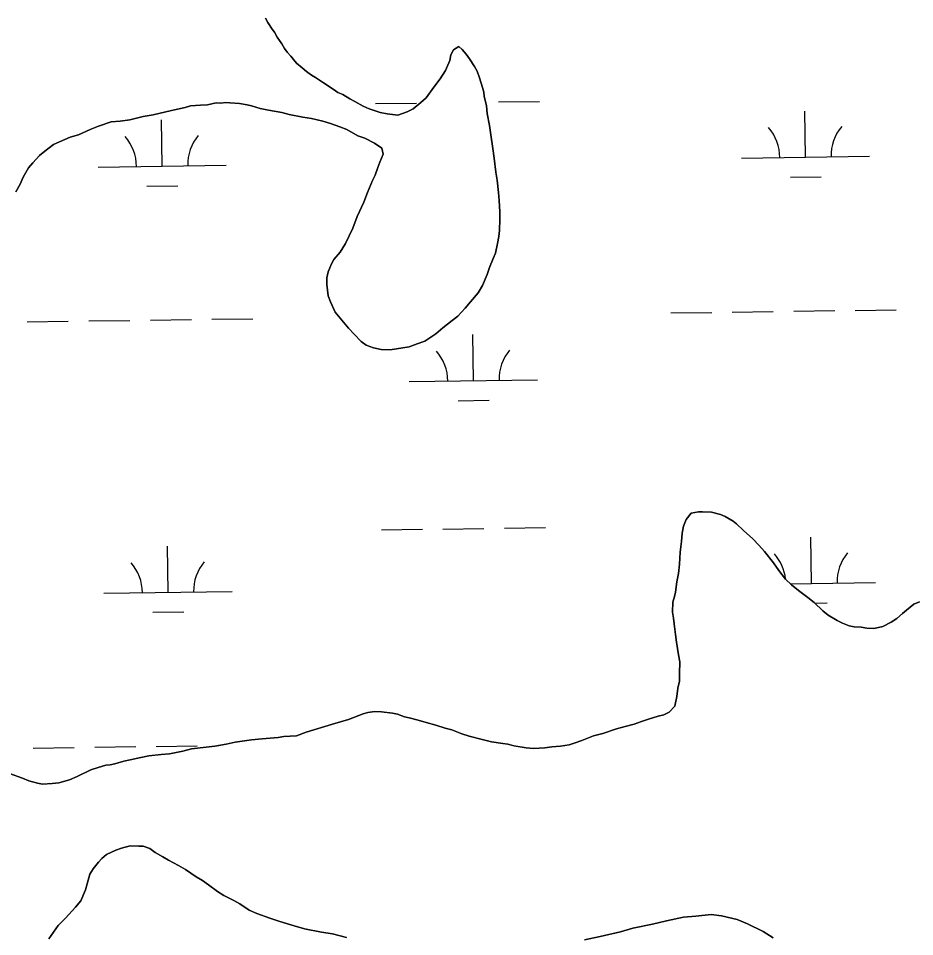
# Model space of a CAD drawing. Extents: x 3767014 to 3805179, y 361544 to 387384.
# Drawn here: x 3784777 to 3785476, y 374429 to 375146 of the extents above; entities that cross this region are included whole.
import ezdxf

# ---------------------------------------------------------------- set-up
doc = ezdxf.new("R2010")
doc.units = 0
for name, color, linetype in [('V-RIVR-EDGE', 7, 'Continuous'), ('V-TOPO-SHOR', 7, 'Continuous'), ('V-WETL-SWMP', 7, 'Continuous')]:
    doc.layers.add(name, color=color, linetype=linetype)

msp = doc.modelspace()

# ---------------------------------------------------------------- linework, layer by layer
at = {"layer": 'V-RIVR-EDGE'}
msp.add_spline([(3785266.865, 377529.211), (3785342.8, 377494.248), (3785391.258, 377467.439), (3785439.72, 377442.249), (3785475.246, 377418.707), (3785525.316, 377389.469), (3785575.383, 377359.422), (3785621.413, 377331.811), (3785722.351, 377269.288), (3785796.661, 377231.094), (3785852.385, 377199.415), (3785928.324, 377166.069), (3785964.678, 377149.804), (3786028.506, 377124.576), (3786060.018, 377113.175), (3786092.316, 377092.068), (3786117.34, 377073.405), (3786135.083, 377053.143), (3786154.458, 377039.347), (3786176.258, 377024.735), (3786206.946, 377006.867), (3786256.211, 376979.248), (3786328.098, 376942.677), (3786374.949, 376919.917), (3786491.265, 376862.208), (3786553.467, 376833.749), (3786619.713, 376805.279), (3786729.589, 376759.718), (3786796.656, 376736.099), (3786845.136, 376718.187), (3786867.767, 376712.469), (3787003.51, 376661.992), (3787089.16, 376631.048), (3787163.496, 376603.367), (3787230.559, 376578.13), (3787257.223, 376568.359), (3787300.044, 376551.27), (3787354.992, 376532.533), (3787409.127, 376512.181), (3787544.074, 376466.558), (3787612.756, 376442.126), (3787657.197, 376425.841), (3787730.724, 376398.162), (3787781.63, 376380.244), (3787834.96, 376361.511), (3787891.524, 376341.961), (3787940, 376322.432), (3787998.976, 376297.215), (3788050.697, 376281.721), (3788117.768, 376259.719), (3788176.757, 376240.164), (3788221.198, 376223.879), (3788259.981, 376209.226), (3788406.252, 376164.383), (3788541.215, 376125.23), (3788606.67, 376104.041), (3788679.39, 376077.173), (3788748.889, 376055.974), (3788871.693, 376005.528), (3788969.454, 375966.467), (3789047.013, 375933.926), (3789119.723, 375903.014), (3789155.253, 375881.09), (3789182.716, 375867.274), (3789214.225, 375854.256), (3789257.04, 375834.74), (3789281.286, 375828.21), (3789303.105, 375821.686), (3789328.955, 375809.491), (3789367.724, 375789.177), (3789414.577, 375767.225), (3789468.708, 375745.255), (3789509.105, 375728.981), (3789555.157, 375710.266), (3789585.849, 375694.015), (3789620.578, 375675.328), (3789681.97, 375646.062), (3789753.859, 375610.3), (3789792.633, 375591.603), (3789842.712, 375566.408), (3789897.64, 375539.584), (3789938.019, 375516.03), (3789968.727, 375506.25), (3790004.289, 375497.265), (3790030.972, 375494.773), (3790047.128, 375487.455), (3790077.007, 375469.589), (3790124.633, 375433.077), (3790192.442, 375382.768), (3790252.165, 375332.478), (3790290.91, 375302.459), (3790337.741, 375271.611), (3790406.357, 375220.491), (3790469.329, 375175.855), (3790570.248, 375106.054), (3790647.751, 375050.868), (3790691.367, 375028.115), (3790744.667, 374997.251), (3790806.838, 374955.852), (3790873.863, 374915.249), (3790932, 374877.903), (3791002.231, 374825.97), (3791052.265, 374782.175), (3791082.927, 374753.793), (3791131.331, 374705.149), (3791170.05, 374664.616), (3791192.631, 374638.681), (3791220.891, 374620.01), (3791288.67, 374557.569), (3791322.577, 374533.223), (3791362.944, 374504.817), (3791396.042, 374480.473), (3791434.785, 374449.645), (3791482.407, 374411.517), (3791534.052, 374365.291), (3791646.192, 374254.216), (3791707.514, 374196.644), (3791738.968, 374161.791), (3791773.65, 374123.694), (3791803.497, 374092.888), (3791829.321, 374070.18), (3791830.912, 374059.662), (3791837.316, 374032.958), (3791849.409, 374017.562), (3791884.123, 373992.405), (3791930.977, 373971.262), (3791954.393, 373955.838), (3791993.134, 373924.202), (3792026.979, 373874.785), (3792047.912, 373836.722), (3792063.186, 373799.482), (3792086.509, 373746.857), (3792112.249, 373690.181), (3792141.261, 373648.864), (3792158.993, 373624.558), (3792177.552, 373607.528), (3792214.702, 373586.409), (3792255.083, 373563.665), (3792301.119, 373538.48), (3792346.34, 373510.871), (3792382.671, 373485.71), (3792422.225, 373455.689), (3792479.537, 373411.875), (3792548.144, 373356.711), (3792619.168, 373298.307), (3792672.431, 373252.077), (3792709.534, 373212.357), (3792750.656, 373162.113), (3792839.385, 373068.08), (3792888.572, 373008.92), (3792945.027, 372945.699), (3792999.062, 372884.91), (3793053.898, 372820.884), (3793149.89, 372720.363), (3793208.761, 372653.092), (3793261.195, 372598.777), (3793315.232, 372538.796), (3793358.792, 372493.399), (3793409.592, 372432.618), (3793462.809, 372367.787), (3793498.283, 372323.219), (3793536.997, 372280.26), (3793578.124, 372232.443), (3793604.724, 372196.792), (3793668.438, 372125.466), (3793703.128, 372090.604), (3793760.41, 372034.66), (3793806.384, 371984.404), (3793839.438, 371942.268), (3793939.427, 371823.136), (3793981.333, 371763.186), (3794029.674, 371688.662), (3794050.609, 371651.408), (3794073.177, 371620.62), (3794178.796, 371488.535), (3794237.625, 371404.28), (3794268.243, 371358.106), (3794301.293, 371314.353), (3794332.724, 371269.794), (3794395.613, 371192), (3794429.476, 371149.862), (3794472.201, 371093.953), (3794523.788, 371024.274), (3794601.175, 370922.181), (3794640.679, 370871.942), (3794687.421, 370805.509), (3794733.389, 370752.828), (3794829.339, 370635.323), (3794895.463, 370557.521), (3794959.948, 370470.826), (3795013.158, 370403.569), (3795070.394, 370329.023), (3795159.854, 370203.448), (3795225.98, 370126.454), (3795296.13, 370041.363), (3795379.18, 369940.065), (3795459.001, 369841.201), (3795508.163, 369772.337), (3795554.103, 369708.333), (3795661.315, 369566.538), (3795715.338, 369500.897), (3795762.105, 369444.169), (3795798.366, 369390.703), (3795915.247, 369234.327), (3795963.601, 369165.465), (3796028.082, 369077.153), (3796043.387, 369052.853), (3796054.672, 369037.459), (3796077.242, 369007.48), (3796148.213, 368927.239), (3796183.677, 368878.627), (3796226.382, 368814.631), (3796275.531, 368740.105), (3796314.222, 368688.25), (3796353.714, 368633.158), (3796401.268, 368567.533), (3796456.873, 368487.33), (3796513.292, 368409.551), (3796545.533, 368365.8), (3796626.113, 368246.716), (3796670.449, 368188.377), (3796704.298, 368140.578), (3796751.041, 368074.145), (3796787.308, 368023.105), (3796838.907, 367958.278), (3796844.528, 367942.09), (3796845.295, 367925.104), (3796846.094, 367921.059), (3796852.559, 367919.425), (3796863.071, 367918.59), (3796875.166, 367904.003), (3796903.398, 367874.01), (3796931.629, 367844.017), (3796952.579, 367812.424), (3796982.392, 367767.87), (3797007.371, 367730.606), (3797037.194, 367690.095), (3797062.185, 367657.684), (3797075.869, 367631.77), (3797095.223, 367609.078), (3797126.665, 367569.372), (3797156.484, 367527.244), (3797212.099, 367451.085), (3797254.808, 367388.706), (3797302.183, 367327.228)], degree=3, dxfattribs=at)
at = {"layer": 'V-TOPO-SHOR'}
for points in [[(3784969.195, 375145.747), (3784971.081, 375142.546), (3784974.495, 375137.334), (3784976.404, 375134.92), (3784978.274, 375130.93), (3784982.081, 375125.708), (3784983.957, 375122.111), (3784986.251, 375119.293), (3784988.927, 375116.072), (3784991.229, 375113.647), (3784993.523, 375110.829), (3784997.765, 375107.171), (3785001.238, 375104.322), (3785005.107, 375101.463), (3785008.207, 375099.413), (3785014.409, 375095.311), (3785022.167, 375090.384), (3785025.65, 375087.928), (3785029.55, 375086.251), (3785034.983, 375082.958), (3785038.87, 375080.887), (3785045.477, 375077.17), (3785050.152, 375075.079), (3785058.75, 375072.097)], [(3785058.75, 375072.097), (3785064.243, 375071.167), (3785072.494, 375070.168), (3785079.658, 375072.742), (3785084.444, 375074.985), (3785090.486, 375079.953), (3785094.526, 375083.789), (3785100.648, 375091.912), (3785105.547, 375098.486), (3785109.657, 375105.08), (3785113.012, 375112.879), (3785113.913, 375117.19), (3785115.983, 375121.079), (3785119.993, 375123.735), (3785122.689, 375121.3), (3785125.75, 375117.675), (3785128.417, 375114.059), (3785132.204, 375108.05), (3785134.475, 375104.441), (3785136.314, 375099.27), (3785138.485, 375091.725), (3785139.574, 375088.149), (3785139.888, 375084.987), (3785141.663, 375077.453), (3785142.3, 375071.524), (3785144.027, 375062.019), (3785145.026, 375054.898), (3785146.722, 375044.212), (3785147.711, 375036.697), (3785149.003, 375025.628), (3785150.021, 375019.294), (3785150.961, 375009.809), (3785151.588, 375003.485), (3785152.151, 374994.799), (3785151.999, 374988.891), (3785151.776, 374980.224), (3785151.26, 374975.507), (3785150.33, 374970.013), (3785148.563, 374962.568), (3785146.875, 374958.275), (3785143.937, 374951.257), (3785142.218, 374945.783), (3785138.45, 374937.208), (3785135.146, 374931.379), (3785129.056, 374924.44), (3785124.984, 374919.421), (3785119.307, 374913.26), (3785114.884, 374909.828), (3785107.64, 374904.102), (3785102.004, 374899.514), (3785093.578, 374893.819), (3785087.61, 374891.609), (3785081.245, 374889.407), (3785071.347, 374887.689), (3785066.6, 374887.023), (3785059.51, 374887.208), (3785053.632, 374888.541), (3785047.773, 374890.663), (3785043.904, 374893.522), (3785038.532, 374899.178), (3785033.926, 374904.026), (3785027.422, 374911.683), (3785023.604, 374916.513), (3785019.869, 374924.492), (3785018.019, 374929.27), (3785017.063, 374937.965), (3785017.194, 374943.087), (3785018.103, 374947.794), (3785020.628, 374954.034), (3785022.689, 374957.53), (3785027.567, 374963.318), (3785031.679, 374969.912), (3785037.508, 374981.981), (3785040.893, 374990.961), (3785045.915, 375002.262), (3785048.864, 375009.676), (3785052.653, 375019.04), (3785054.734, 375023.322), (3785056.856, 375029.179), (3785058.543, 375033.474), (3785061.068, 375039.714), (3785060.009, 375044.472), (3785054.191, 375048.168), (3785046.808, 375052.301), (3785041.334, 375054.019), (3785032.789, 375058.969), (3785027.325, 375061.081), (3785019.901, 375063.637), (3785014.034, 375065.363), (3785005.023, 375067.567), (3784998.346, 375068.527), (3784987.762, 375070.77), (3784981.882, 375072.103), (3784971.681, 375073.942), (3784965.015, 375075.296), (3784958.369, 375077.438), (3784954.845, 375078.319), (3784948.957, 375079.259), (3784941.481, 375079.845), (3784938.33, 375079.927), (3784934.381, 375079.634)], [(3784934.381, 375079.634), (3784930.836, 375079.726), (3784924.098, 375078.321), (3784918.575, 375078.069), (3784910.675, 375077.483), (3784906.694, 375076.011), (3784898.371, 375074.254), (3784891.635, 375072.851), (3784881.717, 375070.346), (3784873.797, 375068.974), (3784863.483, 375066.479), (3784855.969, 375065.49), (3784848.859, 375064.884), (3784838.92, 375061.593), (3784832.546, 375058.996), (3784823.373, 375054.898), (3784817.02, 375053.09), (3784808.646, 375049.362), (3784803.86, 375047.122), (3784797.032, 375042.174), (3784792.999, 375038.729), (3784787.728, 375032.952), (3784784.474, 375029.093), (3784780.343, 375021.71), (3784777.836, 375016.256), (3784774.535, 375010.43)], [(3784769.554, 374556.46), (3784779.704, 374552.651), (3784784.775, 374550.549), (3784791.431, 374548.802), (3784795.351, 374547.914), (3784802.854, 374548.507), (3784807.997, 374549.165), (3784816.328, 374551.315), (3784822.308, 374553.92), (3784833.087, 374559.161), (3784838.651, 374560.988), (3784844.611, 374562.807), (3784848.166, 374563.11), (3784851.732, 374563.806), (3784858.884, 374565.987), (3784863.641, 374567.046), (3784871.964, 374568.803), (3784878.309, 374570.216), (3784887.791, 374571.156), (3784894.509, 374571.771), (3784904.812, 374573.872), (3784911.558, 374575.668), (3784923.023, 374576.95), (3784929.74, 374577.567), (3784938.457, 374579.311), (3784945.588, 374580.706), (3784958.255, 374582.746), (3784966.547, 374583.319), (3784972.869, 374583.944), (3784979.193, 374584.571), (3784983.547, 374585.247), (3784993.415, 374585.781), (3785000.98, 374588.74), (3785021.636, 374594.909), (3785033.951, 374598.534), (3785045.495, 374602.968), (3785049.071, 374604.059), (3785054.607, 374604.705), (3785059.727, 374604.574), (3785068.373, 374603.562), (3785072.291, 374602.673), (3785077.755, 374600.561), (3785081.28, 374599.683), (3785088.331, 374597.924), (3785094.592, 374596.187), (3785102.026, 374594.024), (3785109.46, 374591.862), (3785114.552, 374590.549), (3785117.278, 374589.295), (3785122.349, 374587.194), (3785128.216, 374585.468), (3785138.399, 374582.84), (3785145.448, 374581.083), (3785154.478, 374579.668), (3785158.408, 374579.17), (3785163.104, 374577.868), (3785172.527, 374576.442), (3785178.427, 374575.897), (3785187.112, 374576.463), (3785192.646, 374577.108), (3785199.364, 374577.722), (3785206.091, 374578.734), (3785210.859, 374580.188), (3785216.03, 374582.025), (3785225.193, 374585.732), (3785232.332, 374587.518), (3785243.072, 374591.184), (3785249.818, 374592.982), (3785256.959, 374594.768), (3785262.534, 374596.99), (3785268.101, 374598.817), (3785275.645, 374600.987), (3785280.01, 374602.059), (3785284.009, 374604.322), (3785288.464, 374608.936), (3785290.231, 374616.38), (3785290.799, 374623.067), (3785292.122, 374628.552), (3785292.273, 374634.46), (3785292.507, 374643.52), (3785291.468, 374649.064), (3785289.75, 374658.964), (3785289.115, 374664.893), (3785288.146, 374673.196), (3785287.471, 374677.55), (3785286.805, 374682.297), (3785287.008, 374690.176), (3785288.3, 374694.479), (3785289.179, 374698.003), (3785290.17, 374705.861), (3785291.524, 374712.528), (3785292.099, 374719.608), (3785292.736, 374729.051), (3785293.737, 374737.304), (3785294.305, 374743.989), (3785295.235, 374749.486), (3785297.336, 374754.555), (3785301.405, 374759.574), (3785306.951, 374760.615), (3785310.103, 374760.533), (3785317.193, 374760.351)], [(3785317.193, 374760.351), (3785324.244, 374758.593), (3785327.749, 374756.926), (3785333.96, 374753.217), (3785336.668, 374751.178), (3785342.05, 374745.914), (3785349.371, 374739.42), (3785353.977, 374734.57), (3785358.583, 374729.723), (3785365.45, 374720.873), (3785369.63, 374714.852), (3785374.973, 374708.016), (3785379.59, 374703.56), (3785384.992, 374699.085), (3785392.347, 374693.77), (3785397.364, 374689.701), (3785403.899, 374683.225), (3785408.151, 374679.962), (3785415.141, 374675.842), (3785419.423, 374673.759), (3785424.494, 374671.658), (3785428.414, 374670.769), (3785433.927, 374670.628), (3785438.24, 374669.729), (3785443.756, 374669.585), (3785447.321, 374670.284), (3785450.887, 374670.98), (3785457.281, 374674.361), (3785461.696, 374677.402), (3785466.13, 374681.23), (3785469.351, 374683.907), (3785474.988, 374688.492), (3785479.372, 374690.35)], [(3785032.503, 374428.462), (3785021.534, 374431.108), (3785012.897, 374432.513), (3784999.565, 374435.22), (3784991.737, 374437.393), (3784980.396, 374440.838), (3784972.576, 374443.404), (3784962.426, 374447.213), (3784956.577, 374449.728), (3784949.217, 374454.65), (3784944.549, 374457.134), (3784936.771, 374461.277), (3784931.723, 374464.165), (3784924.764, 374469.469), (3784920.117, 374472.742), (3784915.066, 374475.631), (3784906.938, 374481.358), (3784901.502, 374484.653), (3784893.726, 374488.794), (3784889.061, 374491.278), (3784883.232, 374494.582), (3784878.981, 374497.844), (3784873.9, 374499.552), (3784870.354, 374499.644), (3784863.657, 374499.816), (3784856.911, 374498.018), (3784852.537, 374496.556), (3784845.354, 374493.191), (3784841.73, 374490.131), (3784838.891, 374487.051), (3784834.82, 374482.031)], [(3784834.82, 374482.031), (3784832.344, 374477.759), (3784830.183, 374470.325), (3784828.878, 374465.629), (3784825.11, 374457.054), (3784821.039, 374452.034), (3784813.332, 374443.562), (3784807.665, 374437.795), (3784800.301, 374427.34)], [(3785365.184, 374428.177), (3785357.426, 374433.109), (3785345.357, 374438.937), (3785337.165, 374442.3), (3785325.027, 374445.372), (3785316.773, 374446.374), (3785304.915, 374445.102), (3785295.431, 374444.164), (3785281.957, 374441.356), (3785271.25, 374438.874), (3785255.796, 374435.722), (3785246.261, 374432.816), (3785230.401, 374429.281), (3785218.111, 374426.445)]]:
    msp.add_lwpolyline(points, dxfattribs=at)
at = {"layer": 'V-WETL-SWMP'}
for p, q in [((3785055.018, 375079.129), (3785087.015, 375079.574)), ((3785151.009, 375080.463), (3785183.006, 375080.907)), ((3785390.475, 375037.355), (3785389.975, 375073.351)), ((3784888.615, 375030.383), (3784888.115, 375066.38)), ((3785340.48, 375036.66), (3785440.47, 375038.049)), ((3784838.62, 375029.689), (3784938.611, 375031.078)), ((3785378.69, 375021.758), (3785402.688, 375022.092)), ((3784876.831, 375014.787), (3784900.829, 375015.12)), ((3785381.3, 374917.144), (3785413.297, 374917.589)), ((3785429.295, 374917.811), (3785461.292, 374918.256)), ((3784879.44, 374910.173), (3784911.437, 374910.618)), ((3784927.436, 374910.84), (3784959.432, 374911.284)), ((3785285.309, 374915.811), (3785317.306, 374916.256)), ((3785333.304, 374916.478), (3785365.301, 374916.922)), ((3784783.449, 374908.84), (3784815.446, 374909.284)), ((3784831.445, 374909.506), (3784863.442, 374909.951)), ((3785131.437, 374862.927), (3785130.937, 374898.923)), ((3785081.442, 374862.232), (3785181.432, 374863.621)), ((3785119.652, 374847.33), (3785143.65, 374847.664)), ((3785059.639, 374746.486), (3785091.636, 374746.931)), ((3785107.635, 374747.153), (3785139.631, 374747.597)), ((3785155.63, 374747.82), (3785187.627, 374748.264)), ((3785395.096, 374704.712), (3785394.596, 374740.708)), ((3784893.236, 374697.74), (3784892.736, 374733.737)), ((3785378.634, 374704.483), (3785445.091, 374705.406)), ((3784843.241, 374697.046), (3784943.231, 374698.435)), ((3785397.752, 374689.316), (3785407.309, 374689.449)), ((3784881.452, 374682.144), (3784905.449, 374682.477)), ((3784788.07, 374576.197), (3784820.067, 374576.641)), ((3784836.066, 374576.863), (3784868.063, 374577.308)), ((3784884.061, 374577.53), (3784916.058, 374577.975)), ((3784932.056, 374578.197), (3784932.952, 374578.209))]:
    msp.add_line(p, q, dxfattribs=at)
for points in [[(3785058.749, 375072.097), (3785050.153, 375075.078), (3785045.477, 375077.169), (3785038.871, 375080.887), (3785034.983, 375082.957), (3785029.549, 375086.251), (3785025.65, 375087.928), (3785022.166, 375090.383), (3785014.409, 375095.312), (3785008.208, 375099.414), (3785005.107, 375101.464), (3785001.239, 375104.323), (3784997.765, 375107.172), (3784993.523, 375110.829), (3784991.23, 375113.647), (3784988.927, 375116.071), (3784986.251, 375119.294), (3784983.958, 375122.112), (3784982.08, 375125.708), (3784978.273, 375130.93), (3784976.404, 375134.92), (3784974.496, 375137.334), (3784971.082, 375142.546), (3784969.194, 375145.748)], [(3784934.381, 375079.633), (3784938.33, 375079.926), (3784941.482, 375079.845), (3784948.956, 375079.258), (3784954.845, 375078.318), (3784958.37, 375077.439), (3784965.016, 375075.297), (3784971.682, 375073.943), (3784981.883, 375072.104), (3784987.762, 375070.77), (3784998.347, 375068.527), (3785005.023, 375067.567), (3785014.033, 375065.364), (3785019.901, 375063.636), (3785027.325, 375061.08), (3785032.789, 375058.969), (3785041.334, 375054.019), (3785046.808, 375052.301), (3785054.191, 375048.169), (3785060.009, 375044.472), (3785061.069, 375039.715), (3785058.543, 375033.473), (3785056.856, 375029.18), (3785054.734, 375023.322), (3785052.653, 375019.04), (3785048.865, 375009.677), (3785045.915, 375002.263), (3785040.894, 374990.961), (3785037.509, 374981.982), (3785031.68, 374969.912), (3785027.568, 374963.317), (3785022.689, 374957.53), (3785020.629, 374954.035), (3785018.103, 374947.793), (3785017.193, 374943.087), (3785017.062, 374937.966), (3785018.02, 374929.269), (3785019.868, 374924.491), (3785023.605, 374916.512), (3785027.422, 374911.683), (3785033.926, 374904.026), (3785038.532, 374899.178), (3785043.905, 374893.521), (3785047.773, 374890.662), (3785053.631, 374888.54), (3785059.51, 374887.207), (3785066.6, 374887.024), (3785071.348, 374887.69), (3785081.246, 374889.407), (3785087.61, 374891.608), (3785093.579, 374893.819), (3785102.004, 374899.515), (3785107.64, 374904.101), (3785114.883, 374909.827), (3785119.307, 374913.261), (3785124.984, 374919.421), (3785129.055, 374924.441), (3785135.147, 374931.38), (3785138.45, 374937.207), (3785142.218, 374945.782), (3785143.936, 374951.257), (3785146.876, 374958.276), (3785148.563, 374962.569), (3785150.331, 374970.013), (3785151.261, 374975.507), (3785151.776, 374980.224), (3785151.999, 374988.891), (3785152.151, 374994.799), (3785151.587, 375003.486), (3785150.961, 375009.809), (3785150.022, 375019.293), (3785149.003, 375025.627), (3785147.711, 375036.697), (3785146.722, 375044.212), (3785145.026, 375054.898), (3785144.027, 375062.019), (3785142.3, 375071.524), (3785141.664, 375077.453), (3785139.887, 375084.988), (3785139.575, 375088.15), (3785138.484, 375091.726), (3785136.313, 375099.271), (3785134.475, 375104.442), (3785132.203, 375108.049), (3785128.416, 375114.059), (3785125.75, 375117.675), (3785122.689, 375121.301), (3785119.993, 375123.736), (3785115.983, 375121.08), (3785113.912, 375117.191), (3785113.012, 375112.878), (3785109.658, 375105.081), (3785105.547, 375098.486), (3785100.647, 375091.911), (3785094.526, 375083.79), (3785090.485, 375079.953), (3785084.445, 375074.984), (3785079.657, 375072.742), (3785072.495, 375070.167), (3785064.243, 375071.167), (3785058.749, 375072.097)], [(3784774.534, 375010.429), (3784777.837, 375016.256), (3784780.343, 375021.71), (3784784.474, 375029.094), (3784787.727, 375032.952), (3784793, 375038.729), (3784797.031, 375042.173), (3784803.859, 375047.121), (3784808.647, 375049.363), (3784817.02, 375053.09), (3784823.374, 375054.897), (3784832.546, 375058.997), (3784838.919, 375061.592), (3784848.858, 375064.884), (3784855.969, 375065.49), (3784863.484, 375066.479), (3784873.797, 375068.973), (3784881.716, 375070.346), (3784891.635, 375072.85), (3784898.372, 375074.253), (3784906.695, 375076.01), (3784910.675, 375077.484), (3784918.574, 375078.069), (3784924.099, 375078.321), (3784930.836, 375079.725), (3784934.381, 375079.633)], [(3785474.988, 374688.492), (3785469.351, 374683.906), (3785466.129, 374681.23), (3785461.695, 374677.402), (3785457.28, 374674.362), (3785450.886, 374670.979), (3785447.321, 374670.283), (3785443.755, 374669.586), (3785438.24, 374669.728), (3785433.928, 374670.627), (3785428.413, 374670.769), (3785424.494, 374671.658), (3785419.423, 374673.76), (3785415.141, 374675.841), (3785408.152, 374679.963), (3785403.9, 374683.225), (3785397.365, 374689.7), (3785392.346, 374693.771), (3785384.993, 374699.085), (3785379.59, 374703.56), (3785374.974, 374708.015), (3785369.631, 374714.853), (3785365.45, 374720.874), (3785358.583, 374729.722), (3785353.977, 374734.571), (3785349.372, 374739.42), (3785342.05, 374745.915), (3785336.667, 374751.178), (3785333.96, 374753.218), (3785327.748, 374756.926), (3785324.244, 374758.593), (3785317.194, 374760.351), (3785310.103, 374760.533), (3785306.952, 374760.614), (3785301.406, 374759.575), (3785297.335, 374754.555), (3785295.234, 374749.485), (3785294.304, 374743.99), (3785293.738, 374737.304), (3785292.737, 374729.051), (3785292.1, 374719.608), (3785291.524, 374712.527), (3785290.17, 374705.861), (3785289.179, 374698.003), (3785288.3, 374694.478), (3785287.007, 374690.175), (3785286.804, 374682.297), (3785287.47, 374677.549), (3785288.147, 374673.196), (3785289.116, 374664.893), (3785289.751, 374658.964), (3785291.468, 374649.065), (3785292.507, 374643.52), (3785292.274, 374634.46), (3785292.122, 374628.551), (3785290.799, 374623.067), (3785290.232, 374616.38), (3785288.464, 374608.936), (3785284.009, 374604.321), (3785280.009, 374602.058), (3785275.646, 374600.988), (3785268.1, 374598.817), (3785262.535, 374596.99), (3785256.959, 374594.768), (3785249.818, 374592.981), (3785243.071, 374591.183), (3785232.333, 374587.518), (3785225.192, 374585.731), (3785216.031, 374582.025), (3785210.859, 374580.187), (3785206.091, 374578.733), (3785199.364, 374577.723), (3785192.647, 374577.108), (3785187.112, 374576.462), (3785178.426, 374575.897), (3785172.527, 374576.443), (3785163.103, 374577.868), (3785158.407, 374579.171), (3785154.478, 374579.667), (3785145.448, 374581.082), (3785138.398, 374582.84), (3785128.217, 374585.467), (3785122.348, 374587.194), (3785117.278, 374589.296), (3785114.551, 374590.549), (3785109.461, 374591.862), (3785102.027, 374594.024), (3785094.593, 374596.186), (3785088.331, 374597.924), (3785081.281, 374599.682), (3785077.756, 374600.562), (3785072.292, 374602.673), (3785068.373, 374603.562), (3785059.727, 374604.573), (3785054.606, 374604.705), (3785049.071, 374604.059), (3785045.495, 374602.968), (3785033.95, 374598.535), (3785021.637, 374594.91), (3785000.98, 374588.741), (3784993.415, 374585.782)], [(3785479.372, 374690.35), (3785474.988, 374688.492)], [(3784993.415, 374585.782), (3784983.547, 374585.247), (3784979.193, 374584.571), (3784972.87, 374583.945), (3784966.547, 374583.32), (3784958.255, 374582.745), (3784945.588, 374580.706), (3784938.457, 374579.312), (3784929.74, 374577.566), (3784923.023, 374576.95), (3784911.559, 374575.669), (3784904.812, 374573.871), (3784894.509, 374571.771), (3784887.792, 374571.156), (3784878.308, 374570.217), (3784871.964, 374568.804), (3784863.641, 374567.047), (3784858.884, 374565.987), (3784851.732, 374563.806), (3784848.167, 374563.109), (3784844.612, 374562.806), (3784838.652, 374560.989), (3784833.086, 374559.161), (3784822.309, 374553.92), (3784816.329, 374551.315), (3784807.996, 374549.164), (3784802.855, 374548.508), (3784795.35, 374547.913), (3784791.431, 374548.802), (3784784.775, 374550.55), (3784779.704, 374552.651), (3784769.554, 374556.46)], [(3784800.301, 374427.34), (3784807.665, 374437.794), (3784813.332, 374443.561), (3784821.039, 374452.034), (3784825.11, 374457.054), (3784828.879, 374465.629), (3784830.182, 374470.325), (3784832.344, 374477.759), (3784834.819, 374482.032), (3784838.89, 374487.051), (3784841.729, 374490.132), (3784845.355, 374493.192), (3784852.537, 374496.555), (3784856.911, 374498.019), (3784863.658, 374499.816), (3784870.355, 374499.644), (3784873.9, 374499.553), (3784878.98, 374497.845), (3784883.232, 374494.582), (3784889.06, 374491.279), (3784893.726, 374488.794), (3784901.503, 374484.652), (3784906.937, 374481.358), (3784915.067, 374475.631), (3784920.117, 374472.742), (3784924.763, 374469.469), (3784931.722, 374464.165), (3784936.772, 374461.276), (3784944.549, 374457.134), (3784949.216, 374454.649), (3784956.578, 374449.729), (3784962.426, 374447.214), (3784972.577, 374443.405), (3784980.395, 374440.839), (3784991.737, 374437.393), (3784999.565, 374435.221), (3785012.898, 374432.513), (3785021.533, 374431.108), (3785032.502, 374428.461)], [(3785218.11, 374426.444), (3785230.402, 374429.281), (3785246.261, 374432.815), (3785255.796, 374435.723), (3785271.25, 374438.873), (3785281.957, 374441.357), (3785295.431, 374444.164), (3785304.916, 374445.102), (3785316.774, 374446.374), (3785325.026, 374445.373), (3785337.166, 374442.301), (3785345.358, 374438.937), (3785357.427, 374433.108), (3785365.184, 374428.178)]]:
    msp.add_lwpolyline(points, dxfattribs=at)
for centre, start, end in [((3785445.706, 375038.597), 140.024034, 181.567693), ((3784833.371, 375030.091), 0.024037, 41.567696), ((3784943.846, 375031.625), 140.024034, 181.567693), ((3785335.231, 375037.062), 0.024037, 41.567696), ((3785076.193, 374862.634), 0.024037, 41.567696), ((3785186.668, 374864.169), 140.024034, 181.567693), ((3785339.852, 374704.419), 6.000602, 41.567696), ((3785450.327, 374705.954), 140.024034, 181.567693), ((3784837.992, 374697.448), 0.024037, 41.567696), ((3784948.467, 374698.982), 140.024034, 181.567693)]:
    msp.add_arc(centre, 35.246, start, end, dxfattribs=at)

doc.saveas('drawing.dxf')
